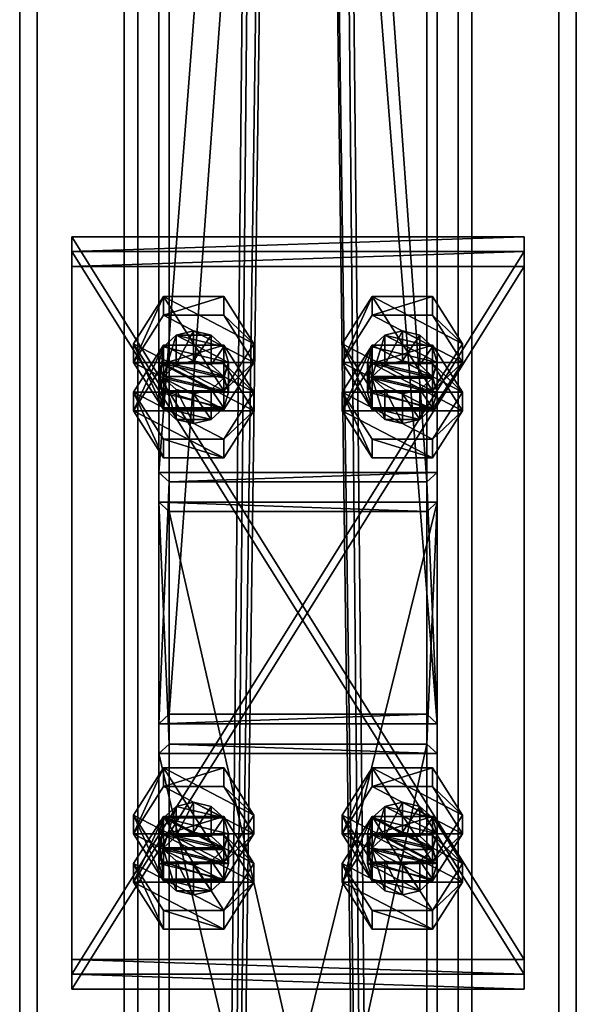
# Model space of a CAD drawing. Header units: millimetres. Extents: x -333 to 67333, y -930 to 39730.
# Tile 525 of 656: x 27820 to 27980, y 12513 to 12796. Entities that reach past the tile are written whole.
import ezdxf

# ---------------------------------------------------------------- set-up
doc = ezdxf.new("R2010")
doc.units = ezdxf.units.MM
for name, color, linetype in [('3', 7, 'Continuous'), ('5', 7, 'Continuous'), ('6', 7, 'Continuous'), ('95', 7, 'Continuous'), ('99', 7, 'Continuous')]:
    doc.layers.add(name, color=color, linetype=linetype)

msp = doc.modelspace()

# ---------------------------------------------------------------- meshes
at = {"layer": '3', "color": 91}
mesh = msp.add_polyface(dxfattribs=at)
corners = [(27863, 13703.27, 5976.91), (27937, 13703.27, 5976.91), (27937, 12663.27, 3783.11), (27863, 12663.27, 3783.11), (27937, 13612.2, 5957.55), (27937, 12596.4, 3814.81), (27863, 13612.2, 5957.55), (27863, 12596.4, 3814.81), (27860, 13706.96, 5977.69), (27860, 13608.51, 5956.77), (27860, 12593.69, 3816.09), (27860, 12665.98, 3781.82), (27940, 13608.51, 5956.77), (27940, 12593.69, 3816.09), (27940, 13706.96, 5977.69), (27940, 12665.98, 3781.82)]
mesh.append_faces([[corners[k] for k in face] for face in [(0, 2, 3, 3), (1, 5, 2, 2), (4, 7, 5, 5), (6, 3, 7, 7), (8, 10, 11, 11), (9, 13, 10, 10), (12, 15, 13, 13), (14, 11, 15, 15)]], dxfattribs={"vtx0": -1, "color": 91})
mesh.append_faces([[corners[k] for k in face] for face in [(9, 6, 12, 12), (6, 8, 0, 0), (0, 8, 1, 1), (12, 4, 14, 14), (4, 12, 6, 6), (14, 1, 8, 8), (11, 3, 15, 15), (3, 10, 7, 7), (7, 10, 5, 5), (15, 2, 13, 13), (2, 15, 3, 3), (13, 5, 10, 10)]], dxfattribs={"vtx0": -1, "vtx1": -1, "color": 91})
mesh.append_faces([[corners[k] for k in face] for face in [(6, 9, 8, 8), (14, 4, 1, 1), (3, 11, 10, 10), (13, 2, 5, 5)]], dxfattribs={"vtx0": -1, "vtx2": -1, "vtx3": -1, "color": 91})
mesh.append_faces([[corners[k] for k in face] for face in [(0, 1, 2, 2), (1, 4, 5, 5), (4, 6, 7, 7), (6, 0, 3, 3), (8, 9, 10, 10), (9, 12, 13, 13), (12, 14, 15, 15), (14, 8, 11, 11)]], dxfattribs={"vtx2": -1, "vtx3": -1, "color": 91})
mesh = msp.add_polyface(dxfattribs=at)
corners = [(27863, 12654.7, 3765.04), (27937, 12654.7, 3765.04), (27937, 12329.95, 3080), (27863, 12329.95, 3080), (27937, 12587.83, 3796.73), (27937, 12248.06, 3080), (27863, 12587.83, 3796.73), (27863, 12248.06, 3080), (27860, 12657.41, 3763.75), (27860, 12585.12, 3798.02), (27860, 12244.74, 3080), (27860, 12333.27, 3080), (27940, 12585.12, 3798.02), (27940, 12244.74, 3080), (27940, 12657.41, 3763.75), (27940, 12333.27, 3080)]
mesh.append_faces([[corners[k] for k in face] for face in [(0, 2, 3, 3), (1, 5, 2, 2), (4, 7, 5, 5), (6, 3, 7, 7), (8, 10, 11, 11), (9, 13, 10, 10), (12, 15, 13, 13), (14, 11, 15, 15)]], dxfattribs={"vtx0": -1, "color": 91})
mesh.append_faces([[corners[k] for k in face] for face in [(9, 6, 12, 12), (6, 8, 0, 0), (0, 8, 1, 1), (12, 4, 14, 14), (4, 12, 6, 6), (14, 1, 8, 8), (11, 3, 15, 15), (3, 10, 7, 7), (7, 10, 5, 5), (15, 2, 13, 13), (2, 15, 3, 3), (13, 5, 10, 10)]], dxfattribs={"vtx0": -1, "vtx1": -1, "color": 91})
mesh.append_faces([[corners[k] for k in face] for face in [(6, 9, 8, 8), (14, 4, 1, 1), (3, 11, 10, 10), (13, 2, 5, 5)]], dxfattribs={"vtx0": -1, "vtx2": -1, "vtx3": -1, "color": 91})
mesh.append_faces([[corners[k] for k in face] for face in [(0, 1, 2, 2), (1, 4, 5, 5), (4, 6, 7, 7), (6, 0, 3, 3), (8, 9, 10, 10), (9, 12, 13, 13), (12, 14, 15, 15), (14, 8, 11, 11)]], dxfattribs={"vtx2": -1, "vtx3": -1, "color": 91})
at = {"layer": '5', "color": 131}
mesh = msp.add_polyface(dxfattribs=at)
corners = [(27946, 9415, 2984), (27854, 9415, 2984), (27854, 19384.97, 2984), (27946, 19384.97, 2984), (27854, 9415, 3076), (27854, 19384.97, 3076), (27946, 9415, 3076), (27946, 19384.97, 3076), (27950, 9415, 2980), (27950, 9415, 3080), (27950, 19384.97, 3080), (27950, 19384.97, 2980), (27850, 9415, 3080), (27850, 19384.97, 3080), (27850, 9415, 2980), (27850, 19384.97, 2980)]
mesh.append_faces([[corners[k] for k in face] for face in [(0, 2, 3, 3), (1, 5, 2, 2), (4, 7, 5, 5), (6, 3, 7, 7), (8, 10, 11, 11), (9, 13, 10, 10), (12, 15, 13, 13), (14, 11, 15, 15)]], dxfattribs={"vtx0": -1, "color": 131})
mesh.append_faces([[corners[k] for k in face] for face in [(9, 6, 12, 12), (6, 8, 0, 0), (0, 8, 1, 1), (12, 4, 14, 14), (4, 12, 6, 6), (14, 1, 8, 8), (11, 3, 15, 15), (3, 10, 7, 7), (7, 10, 5, 5), (15, 2, 13, 13), (2, 15, 3, 3), (13, 5, 10, 10)]], dxfattribs={"vtx0": -1, "vtx1": -1, "color": 131})
mesh.append_faces([[corners[k] for k in face] for face in [(6, 9, 8, 8), (14, 4, 1, 1), (3, 11, 10, 10), (13, 2, 5, 5)]], dxfattribs={"vtx0": -1, "vtx2": -1, "vtx3": -1, "color": 131})
mesh.append_faces([[corners[k] for k in face] for face in [(0, 1, 2, 2), (1, 4, 5, 5), (4, 6, 7, 7), (6, 0, 3, 3), (8, 9, 10, 10), (9, 12, 13, 13), (12, 14, 15, 15), (14, 8, 11, 11)]], dxfattribs={"vtx2": -1, "vtx3": -1, "color": 131})
at = {"layer": '6', "color": 2}
mesh = msp.add_polyface(dxfattribs=at)
corners = [(27980, 19380.14, 7183.53), (27820, 19380.14, 7183.53), (27820, 7954.94, 4755.1), (27980, 7954.94, 4755.1), (27980, 19380.14, 7347.1), (27980, 7921.68, 4911.61), (27820, 19380.14, 7347.1), (27820, 7921.68, 4911.61), (27825, 7953.9, 4759.99), (27975, 7953.9, 4759.99), (27975, 7922.72, 4906.72), (27825, 7922.72, 4906.72), (27975, 19380.14, 7188.64), (27975, 19380.14, 7341.99), (27825, 19380.14, 7188.64), (27825, 19380.14, 7341.99)]
mesh.append_faces([[corners[k] for k in face] for face in [(0, 2, 3, 3), (4, 3, 5, 5), (6, 5, 7, 7), (1, 7, 2, 2), (12, 10, 9, 9), (14, 9, 8, 8), (15, 8, 11, 11), (13, 11, 10, 10)]], dxfattribs={"vtx0": -1, "color": 2})
mesh.append_faces([[corners[k] for k in face] for face in [(2, 8, 3, 3), (8, 7, 11, 11), (11, 7, 10, 10), (3, 9, 5, 5), (9, 3, 8, 8), (5, 10, 7, 7), (0, 12, 1, 1), (12, 4, 13, 13), (13, 4, 15, 15), (1, 14, 6, 6), (14, 1, 12, 12), (6, 15, 4, 4)]], dxfattribs={"vtx0": -1, "vtx1": -1, "color": 2})
mesh.append_faces([[corners[k] for k in face] for face in [(8, 2, 7, 7), (5, 9, 10, 10), (12, 0, 4, 4), (6, 14, 15, 15)]], dxfattribs={"vtx0": -1, "vtx2": -1, "vtx3": -1, "color": 2})
mesh.append_faces([[corners[k] for k in face] for face in [(0, 1, 2, 2), (4, 0, 3, 3), (6, 4, 5, 5), (1, 6, 7, 7), (12, 13, 10, 10), (14, 12, 9, 9), (15, 14, 8, 8), (13, 15, 11, 11)]], dxfattribs={"vtx2": -1, "vtx3": -1, "color": 2})
at = {"layer": '95', "color": 7}
mesh = msp.add_polyface(dxfattribs=at)
corners = [(27860, 12689.04, 3748.76), (27861.34, 12693.56, 3746.62), (27861.34, 12702.12, 3764.69), (27860, 12697.61, 3766.83), (27865, 12696.86, 3745.05), (27865, 12705.43, 3763.12), (27870, 12698.07, 3744.47), (27870, 12706.64, 3762.55), (27875, 12696.86, 3745.05), (27875, 12705.43, 3763.12), (27878.66, 12693.56, 3746.62), (27878.66, 12702.12, 3764.69), (27880, 12689.04, 3748.76), (27880, 12697.61, 3766.83), (27878.66, 12693.09, 3768.97), (27875, 12689.78, 3770.54), (27861.34, 12693.09, 3768.97), (27852.68, 12697.61, 3766.83), (27861.34, 12711.16, 3760.4), (27861.34, 12716.51, 3771.7), (27852.68, 12702.96, 3778.12), (27878.66, 12711.16, 3760.4), (27878.66, 12716.51, 3771.7), (27887.32, 12697.61, 3766.83), (27887.32, 12702.96, 3778.12), (27878.66, 12689.41, 3784.55), (27861.34, 12684.05, 3773.26), (27852.68, 12683.68, 3737.46), (27861.34, 12697.24, 3731.04), (27861.34, 12702.59, 3742.33), (27878.66, 12697.24, 3731.04), (27878.66, 12702.59, 3742.33), (27887.32, 12689.04, 3748.76), (27852.68, 12689.04, 3748.76)]
mesh.append_faces([[corners[k] for k in face] for face in [(0, 2, 3, 3), (1, 5, 2, 2), (4, 7, 5, 5), (6, 9, 7, 7), (8, 11, 9, 9), (10, 13, 11, 11), (12, 14, 13, 13), (6, 10, 8, 8), (9, 5, 7, 7), (17, 19, 20, 20), (18, 22, 19, 19), (21, 24, 22, 22), (23, 25, 24, 24), (18, 23, 21, 21), (24, 19, 22, 22), (28, 31, 29, 29), (30, 32, 31, 31), (32, 29, 31, 31)]], dxfattribs={"vtx0": -1, "color": 7})
mesh.append_faces([[corners[k] for k in face] for face in [(14, 3, 13, 13), (13, 5, 11, 11), (11, 5, 9, 9), (25, 19, 24, 24)]], dxfattribs={"vtx0": -1, "vtx1": -1, "color": 7})
mesh.append_faces([[corners[k] for k in face] for face in [(10, 6, 4, 4), (10, 4, 1, 1), (15, 16, 3, 3), (13, 3, 2, 2), (13, 2, 5, 5), (23, 18, 17, 17), (25, 20, 19, 19), (32, 33, 29, 29)]], dxfattribs={"vtx0": -1, "vtx2": -1, "vtx3": -1, "color": 7})
mesh.append_faces([[corners[k] for k in face] for face in [(0, 1, 2, 2), (1, 4, 5, 5), (4, 6, 7, 7), (6, 8, 9, 9), (8, 10, 11, 11), (10, 12, 13, 13), (17, 18, 19, 19), (18, 21, 22, 22), (21, 23, 24, 24), (26, 17, 20, 20), (27, 28, 29, 29), (28, 30, 31, 31)]], dxfattribs={"vtx2": -1, "vtx3": -1, "color": 7})
mesh = msp.add_polyface(dxfattribs=at)
corners = [(27920, 12689.04, 3748.76), (27921.34, 12693.56, 3746.62), (27921.34, 12702.12, 3764.69), (27920, 12697.61, 3766.83), (27925, 12696.86, 3745.05), (27925, 12705.43, 3763.12), (27930, 12698.07, 3744.47), (27930, 12706.64, 3762.55), (27935, 12696.86, 3745.05), (27935, 12705.43, 3763.12), (27938.66, 12693.56, 3746.62), (27938.66, 12702.12, 3764.69), (27940, 12689.04, 3748.76), (27940, 12697.61, 3766.83), (27938.66, 12693.09, 3768.97), (27921.34, 12693.09, 3768.97), (27912.68, 12697.61, 3766.83), (27921.34, 12711.16, 3760.4), (27921.34, 12716.51, 3771.7), (27912.68, 12702.96, 3778.12), (27938.66, 12711.16, 3760.4), (27938.66, 12716.51, 3771.7), (27947.32, 12697.61, 3766.83), (27947.32, 12702.96, 3778.12), (27938.66, 12689.41, 3784.55), (27921.34, 12684.05, 3773.26), (27912.68, 12683.68, 3737.46), (27921.34, 12697.24, 3731.04), (27921.34, 12702.59, 3742.33), (27938.66, 12697.24, 3731.04), (27938.66, 12702.59, 3742.33), (27947.32, 12689.04, 3748.76), (27912.68, 12689.04, 3748.76)]
mesh.append_faces([[corners[k] for k in face] for face in [(0, 2, 3, 3), (1, 5, 2, 2), (4, 7, 5, 5), (6, 9, 7, 7), (8, 11, 9, 9), (10, 13, 11, 11), (12, 14, 13, 13), (6, 10, 8, 8), (11, 7, 9, 9), (16, 18, 19, 19), (17, 21, 18, 18), (20, 23, 21, 21), (22, 24, 23, 23), (17, 22, 20, 20), (23, 18, 21, 21), (27, 30, 28, 28), (29, 31, 30, 30), (31, 28, 30, 30)]], dxfattribs={"vtx0": -1, "color": 7})
mesh.append_faces([[corners[k] for k in face] for face in [(14, 3, 13, 13), (13, 5, 11, 11), (24, 18, 23, 23)]], dxfattribs={"vtx0": -1, "vtx1": -1, "color": 7})
mesh.append_faces([[corners[k] for k in face] for face in [(10, 6, 4, 4), (10, 4, 1, 1), (14, 15, 3, 3), (13, 3, 2, 2), (13, 2, 5, 5), (11, 5, 7, 7), (22, 17, 16, 16), (24, 19, 18, 18), (31, 32, 28, 28)]], dxfattribs={"vtx0": -1, "vtx2": -1, "vtx3": -1, "color": 7})
mesh.append_faces([[corners[k] for k in face] for face in [(0, 1, 2, 2), (1, 4, 5, 5), (4, 6, 7, 7), (6, 8, 9, 9), (8, 10, 11, 11), (10, 12, 13, 13), (16, 17, 18, 18), (17, 20, 21, 21), (20, 22, 23, 23), (25, 16, 19, 19), (26, 27, 28, 28), (27, 29, 30, 30)]], dxfattribs={"vtx2": -1, "vtx3": -1, "color": 7})
mesh = msp.add_polyface(dxfattribs=at)
corners = [(27880, 12689.04, 3748.76), (27878.66, 12684.52, 3750.9), (27878.66, 12693.09, 3768.97), (27875, 12681.21, 3752.47), (27875, 12689.78, 3770.54), (27870, 12680, 3753.04), (27870, 12688.57, 3771.11), (27865, 12681.21, 3752.47), (27865, 12689.78, 3770.54), (27861.34, 12684.52, 3750.9), (27861.34, 12693.09, 3768.97), (27860, 12689.04, 3748.76), (27860, 12697.61, 3766.83), (27878.66, 12693.56, 3746.62), (27861.34, 12693.56, 3746.62), (27887.32, 12697.61, 3766.83), (27878.66, 12684.05, 3773.26), (27878.66, 12689.41, 3784.55), (27861.34, 12684.05, 3773.26), (27861.34, 12689.41, 3784.55), (27852.68, 12702.96, 3778.12), (27852.68, 12697.61, 3766.83), (27852.68, 12683.68, 3737.46), (27861.34, 12702.59, 3742.33), (27852.68, 12689.04, 3748.76), (27878.66, 12697.24, 3731.04), (27887.32, 12683.68, 3737.46), (27887.32, 12689.04, 3748.76), (27878.66, 12670.13, 3743.89), (27878.66, 12675.48, 3755.18), (27861.34, 12670.13, 3743.89), (27861.34, 12675.48, 3755.18), (27861.34, 12697.24, 3731.04)]
mesh.append_faces([[corners[k] for k in face] for face in [(1, 4, 2, 2), (3, 6, 4, 4), (5, 8, 6, 6), (7, 10, 8, 8), (9, 12, 10, 10), (3, 7, 5, 5), (10, 6, 8, 8), (16, 19, 17, 17), (18, 20, 19, 19), (16, 21, 18, 18), (20, 17, 19, 19), (22, 23, 24, 24), (26, 29, 27, 27), (28, 31, 29, 29), (30, 24, 31, 31), (32, 26, 25, 25), (28, 22, 30, 30), (24, 29, 31, 31)]], dxfattribs={"vtx0": -1, "color": 7})
mesh.append_faces([[corners[k] for k in face] for face in [(13, 14, 0, 0), (0, 11, 1, 1), (1, 9, 3, 3), (6, 10, 4, 4), (4, 12, 2, 2), (15, 21, 16, 16), (26, 22, 28, 28), (29, 24, 27, 27)]], dxfattribs={"vtx0": -1, "vtx1": -1, "color": 7})
mesh.append_faces([[corners[k] for k in face] for face in [(0, 14, 11, 11), (1, 11, 9, 9), (3, 9, 7, 7), (26, 32, 22, 22)]], dxfattribs={"vtx0": -1, "vtx2": -1, "vtx3": -1, "color": 7})
mesh.append_faces([[corners[k] for k in face] for face in [(0, 1, 2, 2), (1, 3, 4, 4), (3, 5, 6, 6), (5, 7, 8, 8), (7, 9, 10, 10), (9, 11, 12, 12), (15, 16, 17, 17), (16, 18, 19, 19), (25, 26, 27, 27), (26, 28, 29, 29), (28, 30, 31, 31), (30, 22, 24, 24)]], dxfattribs={"vtx2": -1, "vtx3": -1, "color": 7})
mesh = msp.add_polyface(dxfattribs=at)
corners = [(27940, 12689.04, 3748.76), (27938.66, 12684.52, 3750.9), (27938.66, 12693.09, 3768.97), (27935, 12681.21, 3752.47), (27935, 12689.78, 3770.54), (27930, 12680, 3753.04), (27930, 12688.57, 3771.11), (27925, 12681.21, 3752.47), (27925, 12689.78, 3770.54), (27921.34, 12684.52, 3750.9), (27921.34, 12693.09, 3768.97), (27920, 12689.04, 3748.76), (27920, 12697.61, 3766.83), (27938.66, 12693.56, 3746.62), (27921.34, 12693.56, 3746.62), (27947.32, 12697.61, 3766.83), (27938.66, 12684.05, 3773.26), (27938.66, 12689.41, 3784.55), (27921.34, 12684.05, 3773.26), (27921.34, 12689.41, 3784.55), (27912.68, 12702.96, 3778.12), (27912.68, 12697.61, 3766.83), (27912.68, 12683.68, 3737.46), (27921.34, 12702.59, 3742.33), (27912.68, 12689.04, 3748.76), (27938.66, 12697.24, 3731.04), (27947.32, 12683.68, 3737.46), (27947.32, 12689.04, 3748.76), (27938.66, 12670.13, 3743.89), (27938.66, 12675.48, 3755.18), (27921.34, 12670.13, 3743.89), (27921.34, 12675.48, 3755.18), (27921.34, 12697.24, 3731.04)]
mesh.append_faces([[corners[k] for k in face] for face in [(1, 4, 2, 2), (3, 6, 4, 4), (5, 8, 6, 6), (7, 10, 8, 8), (9, 12, 10, 10), (3, 7, 5, 5), (10, 6, 8, 8), (16, 19, 17, 17), (18, 20, 19, 19), (16, 21, 18, 18), (20, 17, 19, 19), (22, 23, 24, 24), (26, 29, 27, 27), (28, 31, 29, 29), (30, 24, 31, 31), (32, 26, 25, 25), (28, 22, 30, 30), (24, 29, 31, 31)]], dxfattribs={"vtx0": -1, "color": 7})
mesh.append_faces([[corners[k] for k in face] for face in [(13, 14, 0, 0), (0, 11, 1, 1), (1, 9, 3, 3), (6, 10, 4, 4), (4, 10, 2, 2), (15, 21, 16, 16), (26, 22, 28, 28), (29, 24, 27, 27)]], dxfattribs={"vtx0": -1, "vtx1": -1, "color": 7})
mesh.append_faces([[corners[k] for k in face] for face in [(0, 14, 11, 11), (1, 11, 9, 9), (3, 9, 7, 7), (26, 32, 22, 22)]], dxfattribs={"vtx0": -1, "vtx2": -1, "vtx3": -1, "color": 7})
mesh.append_faces([[corners[k] for k in face] for face in [(0, 1, 2, 2), (1, 3, 4, 4), (3, 5, 6, 6), (5, 7, 8, 8), (7, 9, 10, 10), (9, 11, 12, 12), (15, 16, 17, 17), (16, 18, 19, 19), (25, 26, 27, 27), (26, 28, 29, 29), (28, 30, 31, 31), (30, 22, 24, 24)]], dxfattribs={"vtx2": -1, "vtx3": -1, "color": 7})
mesh = msp.add_polyface(dxfattribs=at)
corners = [(27860, 12553.5, 3813.01), (27861.34, 12558.02, 3810.87), (27861.34, 12566.58, 3828.94), (27860, 12562.06, 3831.08), (27865, 12561.32, 3809.3), (27865, 12569.89, 3827.37), (27870, 12562.53, 3808.73), (27870, 12571.1, 3826.8), (27875, 12561.32, 3809.3), (27875, 12569.89, 3827.37), (27878.66, 12558.02, 3810.87), (27878.66, 12566.58, 3828.94), (27880, 12553.5, 3813.01), (27880, 12562.06, 3831.08), (27878.66, 12557.55, 3833.23), (27861.34, 12557.55, 3833.23), (27852.68, 12562.06, 3831.08), (27861.34, 12575.62, 3824.66), (27861.34, 12580.97, 3835.95), (27852.68, 12567.42, 3842.38), (27878.66, 12575.62, 3824.66), (27878.66, 12580.97, 3835.95), (27887.32, 12562.06, 3831.08), (27887.32, 12567.42, 3842.38), (27878.66, 12553.86, 3848.81), (27861.34, 12548.51, 3837.51), (27852.68, 12548.14, 3801.72), (27861.34, 12561.7, 3795.29), (27861.34, 12567.05, 3806.59), (27878.66, 12561.7, 3795.29), (27878.66, 12567.05, 3806.59), (27887.32, 12553.5, 3813.01), (27887.32, 12548.14, 3801.72)]
mesh.append_faces([[corners[k] for k in face] for face in [(0, 2, 3, 3), (1, 5, 2, 2), (4, 7, 5, 5), (6, 9, 7, 7), (8, 11, 9, 9), (10, 13, 11, 11), (12, 14, 13, 13), (4, 8, 6, 6), (11, 7, 9, 9), (16, 18, 19, 19), (17, 21, 18, 18), (20, 23, 21, 21), (22, 24, 23, 23), (17, 22, 20, 20), (23, 18, 21, 21), (27, 30, 28, 28), (29, 31, 30, 30), (27, 32, 29, 29), (31, 28, 30, 30)]], dxfattribs={"vtx0": -1, "color": 7})
mesh.append_faces([[corners[k] for k in face] for face in [(8, 4, 10, 10), (14, 2, 13, 13), (13, 2, 11, 11), (24, 18, 23, 23)]], dxfattribs={"vtx0": -1, "vtx1": -1, "color": 7})
mesh.append_faces([[corners[k] for k in face] for face in [(10, 4, 1, 1), (14, 15, 3, 3), (14, 3, 2, 2), (11, 2, 5, 5), (11, 5, 7, 7), (22, 17, 16, 16), (24, 19, 18, 18)]], dxfattribs={"vtx0": -1, "vtx2": -1, "vtx3": -1, "color": 7})
mesh.append_faces([[corners[k] for k in face] for face in [(0, 1, 2, 2), (1, 4, 5, 5), (4, 6, 7, 7), (6, 8, 9, 9), (8, 10, 11, 11), (10, 12, 13, 13), (16, 17, 18, 18), (17, 20, 21, 21), (20, 22, 23, 23), (25, 16, 19, 19), (26, 27, 28, 28), (27, 29, 30, 30)]], dxfattribs={"vtx2": -1, "vtx3": -1, "color": 7})
mesh = msp.add_polyface(dxfattribs=at)
corners = [(27920, 12553.5, 3813.01), (27921.34, 12558.02, 3810.87), (27921.34, 12566.58, 3828.94), (27920, 12562.06, 3831.08), (27925, 12561.32, 3809.3), (27925, 12569.89, 3827.37), (27930, 12562.53, 3808.73), (27930, 12571.1, 3826.8), (27935, 12561.32, 3809.3), (27935, 12569.89, 3827.37), (27938.66, 12558.02, 3810.87), (27938.66, 12566.58, 3828.94), (27940, 12553.5, 3813.01), (27940, 12562.06, 3831.08), (27938.66, 12557.55, 3833.23), (27921.34, 12557.55, 3833.23), (27912.68, 12562.06, 3831.08), (27921.34, 12575.62, 3824.66), (27921.34, 12580.97, 3835.95), (27912.68, 12567.42, 3842.38), (27938.66, 12575.62, 3824.66), (27938.66, 12580.97, 3835.95), (27947.32, 12562.06, 3831.08), (27947.32, 12567.42, 3842.38), (27938.66, 12553.86, 3848.81), (27921.34, 12548.51, 3837.51), (27912.68, 12548.14, 3801.72), (27921.34, 12561.7, 3795.29), (27921.34, 12567.05, 3806.59), (27938.66, 12561.7, 3795.29), (27938.66, 12567.05, 3806.59), (27947.32, 12553.5, 3813.01), (27947.32, 12548.14, 3801.72)]
mesh.append_faces([[corners[k] for k in face] for face in [(0, 2, 3, 3), (1, 5, 2, 2), (4, 7, 5, 5), (6, 9, 7, 7), (8, 11, 9, 9), (10, 13, 11, 11), (12, 14, 13, 13), (4, 8, 6, 6), (11, 7, 9, 9), (16, 18, 19, 19), (17, 21, 18, 18), (20, 23, 21, 21), (22, 24, 23, 23), (17, 22, 20, 20), (23, 18, 21, 21), (27, 30, 28, 28), (29, 31, 30, 30), (27, 32, 29, 29), (31, 28, 30, 30)]], dxfattribs={"vtx0": -1, "color": 7})
mesh.append_faces([[corners[k] for k in face] for face in [(8, 4, 10, 10), (14, 2, 13, 13), (13, 5, 11, 11), (24, 18, 23, 23)]], dxfattribs={"vtx0": -1, "vtx1": -1, "color": 7})
mesh.append_faces([[corners[k] for k in face] for face in [(12, 4, 1, 1), (14, 15, 3, 3), (14, 3, 2, 2), (13, 2, 5, 5), (11, 5, 7, 7), (22, 17, 16, 16), (24, 19, 18, 18)]], dxfattribs={"vtx0": -1, "vtx2": -1, "vtx3": -1, "color": 7})
mesh.append_faces([[corners[k] for k in face] for face in [(0, 1, 2, 2), (1, 4, 5, 5), (4, 6, 7, 7), (6, 8, 9, 9), (8, 10, 11, 11), (10, 12, 13, 13), (16, 17, 18, 18), (17, 20, 21, 21), (20, 22, 23, 23), (25, 16, 19, 19), (26, 27, 28, 28), (27, 29, 30, 30)]], dxfattribs={"vtx2": -1, "vtx3": -1, "color": 7})
mesh = msp.add_polyface(dxfattribs=at)
corners = [(27880, 12553.5, 3813.01), (27878.66, 12548.98, 3815.15), (27878.66, 12557.55, 3833.23), (27875, 12545.67, 3816.72), (27875, 12554.24, 3834.79), (27870, 12544.46, 3817.3), (27870, 12553.03, 3835.37), (27865, 12545.67, 3816.72), (27865, 12554.24, 3834.79), (27861.34, 12548.98, 3815.15), (27861.34, 12557.55, 3833.23), (27860, 12553.5, 3813.01), (27860, 12562.06, 3831.08), (27878.66, 12558.02, 3810.87), (27861.34, 12558.02, 3810.87), (27887.32, 12562.06, 3831.08), (27878.66, 12548.51, 3837.51), (27878.66, 12553.86, 3848.81), (27861.34, 12548.51, 3837.51), (27861.34, 12553.86, 3848.81), (27852.68, 12567.42, 3842.38), (27852.68, 12562.06, 3831.08), (27852.68, 12548.14, 3801.72), (27861.34, 12567.05, 3806.59), (27852.68, 12553.5, 3813.01), (27878.66, 12561.7, 3795.29), (27887.32, 12548.14, 3801.72), (27887.32, 12553.5, 3813.01), (27878.66, 12534.59, 3808.14), (27878.66, 12539.94, 3819.44), (27861.34, 12534.59, 3808.14), (27861.34, 12539.94, 3819.44), (27861.34, 12561.7, 3795.29)]
mesh.append_faces([[corners[k] for k in face] for face in [(1, 4, 2, 2), (3, 6, 4, 4), (5, 8, 6, 6), (7, 10, 8, 8), (9, 12, 10, 10), (3, 7, 5, 5), (10, 6, 8, 8), (16, 19, 17, 17), (18, 20, 19, 19), (16, 21, 18, 18), (20, 17, 19, 19), (22, 23, 24, 24), (26, 29, 27, 27), (28, 31, 29, 29), (30, 24, 31, 31), (28, 22, 30, 30), (24, 29, 31, 31)]], dxfattribs={"vtx0": -1, "color": 7})
mesh.append_faces([[corners[k] for k in face] for face in [(13, 14, 0, 0), (0, 11, 1, 1), (1, 9, 3, 3), (6, 10, 4, 4), (4, 10, 2, 2), (15, 21, 16, 16), (26, 22, 28, 28), (29, 23, 27, 27)]], dxfattribs={"vtx0": -1, "vtx1": -1, "color": 7})
mesh.append_faces([[corners[k] for k in face] for face in [(0, 14, 11, 11), (1, 11, 9, 9), (3, 9, 7, 7), (26, 32, 22, 22), (29, 24, 23, 23)]], dxfattribs={"vtx0": -1, "vtx2": -1, "vtx3": -1, "color": 7})
mesh.append_faces([[corners[k] for k in face] for face in [(0, 1, 2, 2), (1, 3, 4, 4), (3, 5, 6, 6), (5, 7, 8, 8), (7, 9, 10, 10), (9, 11, 12, 12), (15, 16, 17, 17), (16, 18, 19, 19), (25, 26, 27, 27), (26, 28, 29, 29), (28, 30, 31, 31), (30, 22, 24, 24)]], dxfattribs={"vtx2": -1, "vtx3": -1, "color": 7})
mesh = msp.add_polyface(dxfattribs=at)
corners = [(27940, 12553.5, 3813.01), (27938.66, 12548.98, 3815.15), (27938.66, 12557.55, 3833.23), (27935, 12545.67, 3816.72), (27935, 12554.24, 3834.79), (27930, 12544.46, 3817.3), (27930, 12553.03, 3835.37), (27925, 12545.67, 3816.72), (27925, 12554.24, 3834.79), (27921.34, 12548.98, 3815.15), (27921.34, 12557.55, 3833.23), (27920, 12553.5, 3813.01), (27920, 12562.06, 3831.08), (27938.66, 12558.02, 3810.87), (27925, 12561.32, 3809.3), (27921.34, 12558.02, 3810.87), (27947.32, 12562.06, 3831.08), (27938.66, 12548.51, 3837.51), (27938.66, 12553.86, 3848.81), (27921.34, 12548.51, 3837.51), (27921.34, 12553.86, 3848.81), (27912.68, 12567.42, 3842.38), (27912.68, 12562.06, 3831.08), (27912.68, 12548.14, 3801.72), (27921.34, 12567.05, 3806.59), (27912.68, 12553.5, 3813.01), (27938.66, 12561.7, 3795.29), (27947.32, 12548.14, 3801.72), (27947.32, 12553.5, 3813.01), (27938.66, 12534.59, 3808.14), (27938.66, 12539.94, 3819.44), (27921.34, 12534.59, 3808.14), (27921.34, 12539.94, 3819.44), (27921.34, 12561.7, 3795.29)]
mesh.append_faces([[corners[k] for k in face] for face in [(1, 4, 2, 2), (3, 6, 4, 4), (5, 8, 6, 6), (7, 10, 8, 8), (9, 12, 10, 10), (5, 9, 7, 7), (10, 6, 8, 8), (17, 20, 18, 18), (19, 21, 20, 20), (17, 22, 19, 19), (21, 18, 20, 20), (23, 24, 25, 25), (27, 30, 28, 28), (29, 32, 30, 30), (31, 25, 32, 32), (29, 23, 31, 31), (25, 30, 32, 32)]], dxfattribs={"vtx0": -1, "color": 7})
mesh.append_faces([[corners[k] for k in face] for face in [(13, 14, 0, 0), (0, 11, 1, 1), (1, 11, 3, 3), (3, 9, 5, 5), (6, 10, 4, 4), (4, 10, 2, 2), (16, 22, 17, 17), (27, 23, 29, 29), (30, 24, 28, 28)]], dxfattribs={"vtx0": -1, "vtx1": -1, "color": 7})
mesh.append_faces([[corners[k] for k in face] for face in [(0, 15, 11, 11), (3, 11, 9, 9), (27, 33, 23, 23), (30, 25, 24, 24)]], dxfattribs={"vtx0": -1, "vtx2": -1, "vtx3": -1, "color": 7})
mesh.append_faces([[corners[k] for k in face] for face in [(0, 1, 2, 2), (1, 3, 4, 4), (3, 5, 6, 6), (5, 7, 8, 8), (7, 9, 10, 10), (9, 11, 12, 12), (16, 17, 18, 18), (17, 19, 20, 20), (26, 27, 28, 28), (27, 29, 30, 30), (29, 31, 32, 32), (31, 23, 25, 25)]], dxfattribs={"vtx2": -1, "vtx3": -1, "color": 7})
at = {"layer": '99', "color": 7}
mesh = msp.add_polyface(dxfattribs=at)
corners = [(27965, 12525.92, 3848.22), (27835, 12525.92, 3848.22), (27835, 12733.75, 3749.69), (27965, 12733.75, 3749.69), (27835, 12521.64, 3839.18), (27835, 12729.47, 3740.66), (27965, 12521.64, 3839.18), (27965, 12729.47, 3740.66)]
mesh.append_faces([[corners[k] for k in face] for face in [(0, 2, 3, 3), (1, 5, 2, 2), (4, 7, 5, 5), (6, 3, 7, 7), (1, 6, 4, 4), (3, 5, 7, 7)]], dxfattribs={"vtx0": -1, "color": 7})
mesh.append_faces([[corners[k] for k in face] for face in [(0, 1, 2, 2), (1, 4, 5, 5), (4, 6, 7, 7), (6, 0, 3, 3), (1, 0, 6, 6), (3, 2, 5, 5)]], dxfattribs={"vtx2": -1, "vtx3": -1, "color": 7})
mesh = msp.add_polyface(dxfattribs=at)
corners = [(27965, 12521.64, 3839.18), (27835, 12521.64, 3839.18), (27835, 12729.47, 3740.66), (27965, 12729.47, 3740.66), (27835, 12517.35, 3830.15), (27835, 12725.18, 3731.62), (27965, 12517.35, 3830.15), (27965, 12725.18, 3731.62)]
mesh.append_faces([[corners[k] for k in face] for face in [(0, 2, 3, 3), (1, 5, 2, 2), (4, 7, 5, 5), (6, 3, 7, 7), (1, 6, 4, 4), (3, 5, 7, 7)]], dxfattribs={"vtx0": -1, "color": 7})
mesh.append_faces([[corners[k] for k in face] for face in [(0, 1, 2, 2), (1, 4, 5, 5), (4, 6, 7, 7), (6, 0, 3, 3), (1, 0, 6, 6), (3, 2, 5, 5)]], dxfattribs={"vtx2": -1, "vtx3": -1, "color": 7})

doc.saveas('drawing.dxf')
